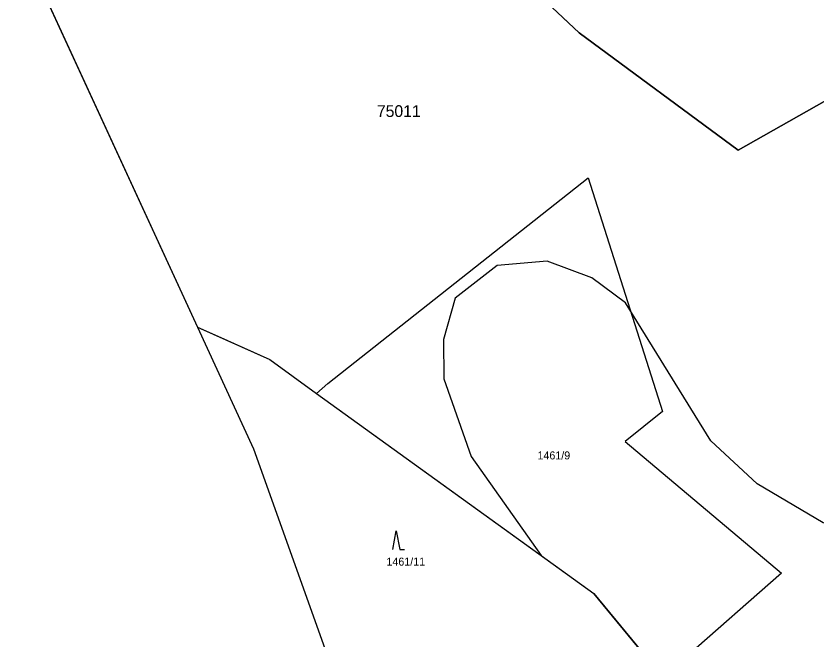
# Model space of a CAD drawing. Extents: x -779618 to -776429, y -1144546 to -1143350.
# Drawn here: x -778384.2 to -778214.2, y -1144104.5 to -1143972 of the extents above; entities that cross this region are included whole.
import ezdxf

# ---------------------------------------------------------------- set-up
doc = ezdxf.new("R2010")
doc.units = 0
for name, color, linetype in [('1', 7, 'Continuous'), ('11', 7, 'Continuous'), ('2', 7, 'Continuous'), ('3', 7, 'Continuous')]:
    doc.layers.add(name, color=color, linetype=linetype)

msp = doc.modelspace()

# ---------------------------------------------------------------- linework, layer by layer
at = {"layer": '1'}
for p, q in [((-778264.58, -1143975.57), (-778292.2, -1143949.58)), ((-778384.23, -1143954.42), (-778345.68, -1144038.15)), ((-778230.79, -1144000.49), (-778264.58, -1143975.57)), ((-778212.5, -1143990.19), (-778230.79, -1144000.49)), ((-778317.95, -1144050.1), (-778262.63, -1144006.39)), ((-778262.63, -1144006.39), (-778246.82, -1144056.09)), ((-778345.68, -1144038.15), (-778330.3, -1144045.05)), ((-778345.68, -1144038.15), (-778333.76, -1144064.04)), ((-778330.3, -1144045.05), (-778320.36, -1144052.23)), ((-778320.36, -1144052.23), (-778317.95, -1144050.1)), ((-778320.36, -1144052.23), (-778261.48, -1144094.78)), ((-778246.82, -1144056.09), (-778254.77, -1144062.44)), ((-778254.77, -1144062.44), (-778221.57, -1144090.47)), ((-778333.76, -1144064.04), (-778317.1, -1144110.63)), ((-778221.57, -1144090.47), (-778246.75, -1144112.55)), ((-778246.75, -1144112.55), (-778261.48, -1144094.78))]:
    msp.add_line(p, q, dxfattribs=at)
at = {"layer": '11'}
for points in [[(-778331.44, -1143918.51), (-778361.16, -1143938.73), (-778381.07, -1143952.27), (-778384.23, -1143954.42), (-778345.68, -1144038.15), (-778341.34, -1144040.1), (-778330.3, -1144045.05), (-778320.36, -1144052.23), (-778272.66, -1144086.7)], [(-778331.44, -1143918.51), (-778292.2, -1143949.58), (-778264.58, -1143975.57), (-778230.79, -1144000.49), (-778212.5, -1143990.19), (-778209.77, -1143992.26), (-778141.24, -1144045.35)], [(-778141.24, -1144045.35), (-778146.71, -1144042.75), (-778167.4, -1144062.76), (-778197.83, -1144079.22), (-778202.8, -1144080.49), (-778212.68, -1144079.78), (-778226.71, -1144071.46), (-778236.61, -1144062.32), (-778254.72, -1144032.96), (-778261.86, -1144027.66), (-778271.37, -1144024.15), (-778281.96, -1144025.02), (-778290.94, -1144032.02), (-778293.37, -1144040.75), (-778293.31, -1144049.15), (-778287.48, -1144065.65), (-778272.66, -1144086.7)], [(-778272.66, -1144086.7), (-778261.48, -1144094.78), (-778246.75, -1144112.55), (-778253.65, -1144112.36)]]:
    msp.add_lwpolyline(points, dxfattribs=at)
at = {"layer": '3'}
msp.add_lwpolyline([(-778304.18, -1144085.42), (-778303.43, -1144081.42), (-778302.68, -1144085.42), (-778301.68, -1144085.42)], dxfattribs=at)

# ---------------------------------------------------------------- texts
at = {"layer": '11'}
msp.add_text('75011', height=2.5, dxfattribs=at).set_placement((-778307.54, -1143993.47))
at = {"layer": '2'}
for s, p in [('1461/9', (-778273.42, -1144066.27)), ('1461/11', (-778305.51, -1144088.85))]:
    msp.add_text(s, height=1.7, dxfattribs=at).set_placement(p)

doc.saveas('drawing.dxf')
